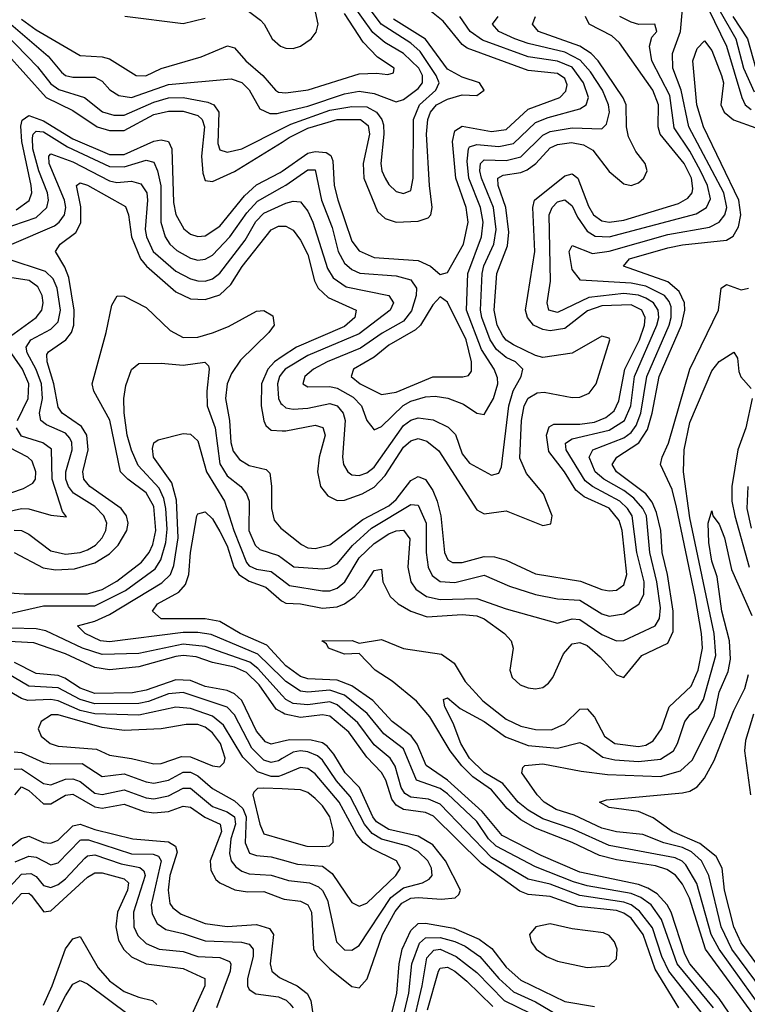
# Model space of a CAD drawing. Header units: inches. Extents: x 501365 to 657855, y 482276 to 547543.
# Tile 452 of 656: x 569285 to 571266, y 521059 to 523742. Entities that reach past the tile are written whole.
import ezdxf

# ---------------------------------------------------------------- set-up
doc = ezdxf.new("R2010")
doc.units = ezdxf.units.IN
doc.header["$MEASUREMENT"] = 0
doc.layers.add('A5562', color=7, linetype='Continuous')
doc.layers.add('A5572', color=7, linetype='Continuous')

msp = doc.modelspace()

# ---------------------------------------------------------------- linework, layer by layer
at = {"layer": 'A5562', "color": 5}
for points, elevation in [([(569130, 523908.4), (569261.2, 523730), (569362.5, 523642.5), (569399.1, 523599.1), (569410, 523590.1), (569430, 523585.3), (569490, 523585.1), (569510, 523574.2), (569530.8, 523550.8), (569555.1, 523535.1), (569590, 523530.1), (569690, 523565.2), (569860.9, 523580.9), (569890, 523570.5), (569910, 523550.7), (569938.7, 523498.7), (569966.5, 523486.5), (569986.6, 523486.6), (570000, 523489.7)], 2360), ([(569150, 523826.2), (569244.7, 523704.7), (569333.3, 523613.3), (569370, 523567.2), (569391.5, 523551.5), (569461.9, 523530), (569510.5, 523490.5), (569541.6, 523481.6), (569570, 523481.3), (569650, 523517.4), (569690, 523528.6), (569730, 523530), (569797.2, 523517.2), (569813.9, 523510), (569827.2, 523490), (569824.9, 523404.9), (569830, 523387.4), (569850, 523380.4), (569890, 523389.5), (570000, 523445)], 2340), ([(569890, 523778.7), (569940.7, 523740.7), (569951.1, 523730), (569972.9, 523690), (569995.5, 523670), (570000, 523668.2)], 2420), ([(569290, 523743.5), (569330, 523714.5), (569450, 523644), (569510, 523640.7), (569530, 523635.1), (569602.2, 523590), (569628.4, 523588.4), (569670.8, 523609.2), (569779.7, 523640.3), (569850.6, 523670.6), (569870, 523665.5), (569900.8, 523630), (569947.5, 523590), (569981.8, 523550), (569990, 523544.4), (570000, 523543.3)], 2380), ([(569571.3, 523751.3), (569730, 523731.6), (569790, 523745.6)], 2420), ([(569190, 523715.1), (569357.6, 523530), (569430, 523494.6), (569495.8, 523450), (569530, 523440.1), (569570, 523440), (569650, 523483.6), (569690, 523492.6), (569730, 523492.8), (569770, 523480.5), (569781.6, 523470), (569788.4, 523450), (569779.8, 523370), (569783.9, 523323.9), (569790, 523303.8), (569810, 523300.9), (569870, 523327.9), (570000, 523408.5)], 2320), ([(569275.8, 523224.2), (569311, 523249), (569317.8, 523270), (569316.5, 523290), (569291.4, 523410), (569288.5, 523451.5), (569291.7, 523468.3), (569310, 523481.1), (569350, 523466), (569430, 523417.5), (569530, 523374.9), (569570, 523374.5), (569650, 523410.4), (569670, 523414.4), (569690.2, 523410.2), (569699.3, 523390), (569703.8, 523243.8), (569710, 523210.9), (569732.1, 523172.1), (569750, 523157.8), (569770, 523151.5), (569790, 523153.2), (569830, 523179.3), (569897.7, 523262.3), (569930, 523291.6), (569994.8, 523325.2), (570000, 523328.8)], 2280), ([(569235, 523170), (569330, 523203), (569359.1, 523230), (569363.4, 523250), (569361, 523270), (569337.5, 523330), (569321, 523390), (569319.7, 523420.3), (569321.6, 523430), (569330, 523438.4), (569350, 523436.3), (569415.4, 523395.4), (569530, 523341.6), (569570, 523341.3), (569630, 523358.8), (569650, 523353.4), (569660.8, 523330), (569669.5, 523289.5), (569669.4, 523190), (569681.5, 523150), (569694.4, 523130), (569713.1, 523113.1), (569750, 523091.9), (569770, 523086.9), (569790, 523088.9), (569810, 523100.4), (569857.5, 523150), (569904.1, 523215.9), (569932.6, 523247.4), (570000, 523285.1)], 2260), ([(569263.4, 523130), (569379.6, 523180.4), (569393.1, 523190), (569407, 523210), (569410.4, 523230), (569407, 523250), (569365.4, 523350), (569364.8, 523370), (569370, 523376.6), (569430, 523354.8), (569530, 523302.9), (569550, 523298.6), (569590, 523301.4), (569614.7, 523294.7), (569631.1, 523270), (569633.4, 523250), (569627, 523170), (569630.1, 523149.9), (569648.5, 523110), (569710, 523056.6), (569750, 523035.5), (569770, 523030.1), (569790, 523029.8), (569810, 523036.1), (569830, 523051.5), (569898.8, 523141.2), (569928.4, 523191.6), (569950, 523215), (570000, 523237.5)], 2240), ([(569270, 522290.1), (569348.9, 522248.9), (569382.6, 522242.6), (569434.3, 522245.7), (569490, 522261.8), (569530, 522287), (569553.7, 522310), (569577.1, 522350), (569580.4, 522370), (569576.3, 522390), (569561.6, 522410), (569476.4, 522470), (569459.9, 522490), (569457.3, 522510), (569471.2, 522570), (569467.7, 522610), (569453.7, 522633.7), (569401, 522670), (569390, 522686.6), (569378, 522750), (569360.1, 522810), (569359.3, 522830), (569363.3, 522836.7), (569410.5, 522870), (569425.8, 522890), (569432.8, 522910), (569433.4, 522950), (569419, 523039), (569407.7, 523067.7), (569382.3, 523110), (569395.2, 523130), (569437.9, 523162.1), (569451.5, 523188.5), (569451.5, 523231.5), (569439.6, 523290), (569450, 523297.5), (569470, 523291), (569573, 523233), (569581.6, 523210), (569589.6, 523150), (569614, 523090), (569630.3, 523070), (569710, 523000.5), (569750, 522981.6), (569790, 522979.9), (569830, 522992.2), (569860, 523020), (569891, 523069), (569970, 523169.6), (569990, 523179.1), (570000, 523179.3)], 2220), ([(569270, 522351), (569290, 522350.1), (569310, 522340.1), (569370, 522295.2), (569410, 522286), (569450, 522290.5), (569470, 522297.6), (569491.3, 522310), (569510.1, 522329.9), (569520.1, 522350), (569522.3, 522370), (569514.6, 522390), (569490, 522415.8), (569431.8, 522451.8), (569418, 522470), (569410.6, 522490), (569410.6, 522510), (569428.1, 522570), (569427.1, 522590), (569421.4, 522601.4), (569410, 522615.3), (569357.8, 522637.8), (569343.1, 522650), (569339.4, 522670), (569347.2, 522710), (569344.3, 522750), (569330, 522788.4), (569305.4, 522834.6), (569302.7, 522850), (569315.8, 522870), (569370, 522898.2), (569390, 522918.8), (569396.1, 522950), (569386.8, 523010), (569375.9, 523035.9), (569355.6, 523055.6), (569250.7, 523090)], 2240), ([(569260, 522880), (569329.9, 522930), (569345.8, 522950), (569349.3, 522970), (569346.6, 522990), (569334.4, 523014.4), (569311.4, 523031.4), (569210, 523046.9)], 2260), ([(569147.5, 522187.5), (569297.7, 522177.7), (569470, 522177.5), (569510, 522189.5), (569550, 522211.7), (569616.5, 522263.5), (569637.9, 522290), (569647.9, 522312.1), (569656, 522350), (569650, 522415.2), (569630, 522453.2), (569579.7, 522490), (569560.1, 522510), (569531, 522651), (569487.1, 522730), (569482.6, 522750), (569521, 522890), (569536.2, 522963.8), (569550.7, 522989.3), (569570, 522988.7), (569630, 522957.6), (569694.6, 522894.6), (569730, 522875.9), (569770, 522876.9), (569810, 522888.5), (569853.9, 522906.1), (569930, 522947.5), (569950, 522949.4), (569974.6, 522934.6), (569977.8, 522910), (569964, 522890), (569886.1, 522813.9), (569861.8, 522778.2), (569850.5, 522750), (569845.7, 522710), (569856.3, 522650), (569860.3, 522590), (569866.3, 522566.3), (569883.6, 522543.6), (569910, 522527.3), (569956.3, 522516.3), (569966.7, 522506.7), (569971.1, 522471.1), (569970.5, 522410), (569978.5, 522378.5), (569996.6, 522356.6), (570000, 522353.9)], 2180), ([(569278.8, 522650), (569308.7, 522710), (569310.5, 522749.5), (569292.4, 522790), (569250.7, 522850)], 2260), ([(570000, 522823.9), (569979.1, 522810), (569960.5, 522790), (569943.4, 522750), (569942.9, 522690), (569950, 522649.2), (569955.8, 522635.8), (569970, 522623.7), (570000, 522621.9)], 2220), ([(569197.6, 522110), (569350, 522144.9), (569490, 522145.2), (569573.5, 522186.5), (569654.5, 522245.5), (569669.8, 522270.2), (569682.9, 522317.1), (569686.7, 522353.4), (569682.9, 522410), (569677.3, 522437.3), (569665.1, 522465.1), (569607.4, 522527.4), (569589.2, 522569.2), (569577.5, 522610), (569569.7, 522670.3), (569568.9, 522710), (569574.6, 522745.4), (569590, 522788.9), (569610, 522804.7), (569670, 522806), (569730, 522800.7), (569789.1, 522809.1), (569798.9, 522798.9), (569800.9, 522790), (569794.5, 522730), (569795.8, 522690), (569817.6, 522630), (569830, 522531.8), (569850, 522499.1), (569887.3, 522470), (569903.1, 522450), (569909.7, 522429.7), (569908.7, 522350), (569926.3, 522310), (569938.7, 522298.7), (569990, 522282.4), (570000, 522274.9)], 2160), ([(570000, 522779.7), (569992.8, 522770), (569987.1, 522750), (569989.5, 522710), (569996.3, 522696.3), (570000, 522693.1)], 2240), ([(569250, 522400.7), (569290, 522410.1), (569310, 522408.8), (569370, 522391.5), (569412.2, 522387.8), (569401.6, 522401.6), (569373.3, 522490), (569371.9, 522571.9), (569348.6, 522588.6), (569290, 522607.3), (569276.3, 522630)], 2260), ([(570000, 521948.7), (569933.3, 522013.3), (569806.6, 522066.6), (569770, 522072.7), (569730, 522071.9), (569530, 522046.5), (569505.5, 522050), (569463.2, 522070), (569442.3, 522090), (569490, 522103.6), (569530, 522121), (569672.5, 522207.5), (569695.6, 522230), (569705.2, 522254.8), (569716.5, 522330), (569712.5, 522432.5), (569699.7, 522479.7), (569649.3, 522550), (569646.6, 522573.4), (569650.6, 522589.4), (569662.5, 522597.5), (569730, 522614.3), (569750, 522612.6), (569770, 522594), (569793.6, 522510), (569843, 522430), (569868, 522350), (569902.8, 522262.8), (569910, 522253.5), (569930, 522244.6), (569970, 522238.9), (570000, 522215.7)], 2140), ([(569130, 522408.3), (569295.4, 522464.6), (569320.9, 522479.1), (569327.8, 522490), (569329.2, 522510), (569318.9, 522538.9), (569307.5, 522550), (569256.2, 522576.2)], 2280), ([(570000, 521992.2), (569957.8, 522037.8), (569885.8, 522070), (569830, 522102.7), (569790, 522109.2), (569670, 522109.4), (569646.4, 522130), (569660.7, 522150), (569718.2, 522181.8), (569736.9, 522203.1), (569745.5, 522230), (569750.6, 522290), (569767.8, 522390), (569770, 522395.6), (569790, 522401.1), (569810, 522381.6), (569830, 522347.8), (569850, 522308.3), (569868.4, 522250), (569882, 522230), (569910, 522212.4), (569955.5, 522195.5), (569998.5, 522158.5), (570000, 522157.7)], 2120), ([(570000, 521900.7), (569934, 521974), (569911.5, 521991.5), (569790, 522034), (569730, 522040.7), (569610, 522015.2), (569510, 522012.3), (569455.8, 522030), (569356.6, 522076.6), (569330, 522082.7), (569263.8, 522083.8)], 2160), ([(570000, 521854), (569983.7, 521863.7), (569937.6, 521930), (569903.1, 521963.1), (569870, 521977.4), (569810.2, 521990.2), (569765.7, 522005.7), (569730, 522009.7), (569710, 522006.9), (569610, 521979), (569530, 521970.6), (569490, 521977), (569410, 522013.9), (569324.1, 522044.1), (569170, 522052.4)], 2180), ([(570000, 521775.2), (569970, 521768.4), (569954.4, 521774.4), (569930, 521803.8), (569890, 521886.9), (569870, 521905.4), (569850, 521914), (569790, 521925.5), (569750, 521941.3), (569710, 521943), (569630, 521915.5), (569592, 521908), (569490, 521905.7), (569450, 521920.5), (569408.2, 521948.2), (569390, 521954.9), (569330, 521961), (569270.7, 521990.7)], 2220), ([(570000, 521728.9), (569990, 521723.1), (569970, 521718.4), (569950, 521724.6), (569917.5, 521757.5), (569870, 521848.4), (569850, 521869.1), (569730, 521909), (569690, 521905), (569636, 521884), (569610, 521879.1), (569490, 521878.1), (569450, 521889.4), (569390, 521921.9), (569310, 521925.8), (569250, 521961.1)], 2240), ([(570000, 521683.8), (569990, 521679.7), (569970, 521679.7), (569933, 521693), (569892.7, 521732.7), (569840, 521820), (569810, 521844.3), (569750, 521865.2), (569710.7, 521869.3), (569610, 521846.8), (569490, 521850.8), (569450, 521859.5), (569390, 521886.5), (569370, 521890.1), (569307, 521887), (569290, 521892.3), (569228.2, 521928.2)], 2260), ([(569270, 521747), (569290, 521745.4), (569350, 521717.8), (569370, 521714.1), (569455.1, 521715.1), (569510, 521680.1), (569570, 521686.9), (569630, 521665.2), (569650, 521662.2), (569690, 521669.8), (569730, 521691.6), (569750, 521691.8), (569770, 521681.9), (569810, 521646.9), (569870, 521613.8), (569892.9, 521592.9), (569901.5, 521570), (569898.9, 521498.9), (569911.3, 521471.3), (569930, 521464.6), (569970, 521461.5), (570000, 521453.1)], 2260), ([(569270, 521700.2), (569290, 521701.2), (569350, 521661), (569370, 521657.1), (569410, 521672.4), (569430, 521673.8), (569450, 521666), (569490, 521635), (569510, 521630.5), (569570, 521643.5), (569630, 521621.6), (569650, 521619.6), (569690, 521626.9), (569730, 521648.4), (569750, 521647.8), (569810, 521598.3), (569850, 521583.4), (569870, 521570), (569872.4, 521550), (569860.4, 521510), (569856.2, 521470), (569861.3, 521450), (569873.6, 521433.6), (569890, 521421.7), (569910, 521414.9), (569970, 521410.8), (570000, 521402)], 2240), ([(569271.7, 521630), (569290, 521651.7), (569310, 521641.9), (569350, 521605.1), (569370, 521605.1), (569410, 521628.7), (569430, 521631.5), (569490, 521597.8), (569510, 521593.7), (569570, 521604.9), (569624.4, 521584.4), (569650, 521580.8), (569690, 521584.9), (569730, 521599.3), (569750, 521596.2), (569789.6, 521569.6), (569831.3, 521550), (569834.9, 521530), (569804, 521450), (569805.2, 521425.2), (569819.5, 521399.5), (569830.1, 521390), (569871.4, 521371.4), (569905.8, 521365.8), (569950, 521366.5), (570000, 521347.6)], 2220), ([(570000, 521646), (569950, 521648.3), (569932.9, 521647.1), (569922.6, 521637.4), (569920.4, 521630), (569938.7, 521550), (569950, 521523.4), (570000, 521509.2)], 2280), ([(569232.5, 521467.5), (569290, 521511.3), (569310, 521517), (569350, 521500.3), (569370, 521498.1), (569390, 521506.2), (569430, 521545.9), (569449.8, 521550.2), (569490, 521535.7), (569593.4, 521510), (569690, 521501.7), (569709.7, 521490), (569713.6, 521473.6), (569693.7, 521410), (569689.8, 521370), (569694.2, 521334.2), (569701.8, 521321.8), (569724.9, 521304.9), (569790, 521279.3), (569850, 521271.2), (569930, 521276.7), (569965.6, 521265.6), (569976.6, 521250), (569967, 521170), (569971.4, 521150), (569992.3, 521132.3), (570000, 521128.7)], 2180), ([(569272.8, 521447.2), (569310, 521462.9), (569330, 521459.9), (569370, 521439.5), (569390, 521444.8), (569450, 521506.4), (569453, 521507), (569472.7, 521507.3), (569590, 521469.7), (569648.7, 521468.7), (569663.4, 521463.4), (569670.2, 521450), (569643.5, 521330), (569645.5, 521305.5), (569659.2, 521279.2), (569683.3, 521263.3), (569730, 521252.7), (569790, 521231.9), (569889.1, 521229.1), (569910, 521223), (569920.6, 521210), (569920.8, 521190), (569905.3, 521130), (569905.3, 521110), (569910, 521099.7), (569928, 521088), (569990, 521079.6), (570000, 521075.3)], 2160), ([(569191.8, 521308.2), (569290, 521413.7), (569315.4, 521415.4), (569330, 521407.5), (569350, 521383.2), (569370, 521377.9), (569390, 521385.5), (569410, 521401), (569462.1, 521457.9), (569470, 521463.6), (569490, 521466.3), (569561.8, 521441.8), (569611.9, 521431.9), (569622.8, 521422.8), (569627.1, 521410), (569595.4, 521310), (569596.3, 521270), (569606.7, 521246.7), (569630, 521225), (569665.4, 521210), (569730, 521203.4), (569770, 521189.8), (569830, 521187.2), (569856.4, 521176.4), (569860.4, 521170), (569858.7, 521150), (569820.7, 521050)], 2140), ([(569217.9, 521282.1), (569290, 521361.3), (569310, 521361.9), (569316.6, 521356.6), (569351, 521311), (569370, 521313.8), (569470, 521406.1), (569490, 521417.7), (569510, 521417.2), (569570, 521401.3), (569581.7, 521390), (569578.3, 521370), (569551.8, 521310), (569546.9, 521270), (569554, 521234), (569568.9, 521208.9), (569590, 521188.9), (569629.5, 521169.5), (569730, 521156.7), (569789.1, 521130), (569789.4, 521110), (569743.7, 521010)], 2120), ([(569350, 521057.1), (569374, 521110), (569410, 521210.1), (569430, 521238.2), (569450, 521244.4), (569498.5, 521158.5), (569530, 521123.2), (569570, 521094.6), (569610, 521078.6), (569647.2, 521070), (569658.5, 521058.5)], 2080), ([(569330, 520925.3), (569410, 521082.3), (569430, 521114.5), (569450, 521124.4), (569470, 521115.1), (569584.3, 521030)], 2060)]:
    msp.add_lwpolyline(points, dxfattribs=dict(at, elevation=elevation))
at = {"layer": 'A5562', "color": 5, "elevation": 2280}
msp.add_lwpolyline([(569371.8, 521848.2), (569343.8, 521830), (569335.4, 521810), (569343.3, 521790), (569368.4, 521770), (569390, 521762.5), (569494.3, 521754.3), (569530, 521737.9), (569590, 521729.3), (569650, 521714.4), (569670, 521715.5), (569725.5, 521734.5), (569750, 521733.9), (569810, 521708.8), (569830, 521706.5), (569841.9, 521718.1), (569844.7, 521730), (569832, 521770), (569810, 521799.2), (569790, 521814.4), (569770, 521821.2), (569738.1, 521821.9), (569670, 521809.5), (569570, 521805.1), (569510, 521813.1), (569390, 521848.2)], close=True, dxfattribs=at)
at = {"layer": 'A5572', "color": 5}
for points, elevation in [([(570000, 523668.2), (570010, 523664), (570030, 523663.7), (570050.2, 523669.8), (570078.9, 523690), (570092.4, 523707.6), (570097.6, 523730), (570081.1, 523810)], 2420), ([(570000, 523489.7), (570070, 523505.8), (570170, 523539.6), (570210, 523546.9), (570250, 523540.4), (570310, 523518.4), (570330, 523524.6), (570370, 523554.1), (570382, 523570), (570382, 523590), (570371.9, 523610), (570330.5, 523650), (570279.2, 523679.2), (570246.5, 523706.5), (570187.3, 523790)], 2360), ([(570000, 523445), (570023.3, 523456.7), (570130, 523495.3), (570190, 523505.6), (570230, 523503.9), (570256.6, 523490), (570271.3, 523470), (570275.5, 523455.5), (570277, 523430), (570268.2, 523350), (570270.9, 523330), (570280.3, 523310), (570290, 523293), (570310, 523273.5), (570330, 523267.9), (570350, 523276.5), (570356.8, 523310), (570357.5, 523470), (570374.2, 523510), (570418.4, 523550), (570427.8, 523570), (570419.5, 523590), (570375.3, 523655.3), (570350, 523678.2), (570269.8, 523729.8), (570224, 523790)], 2340), ([(570000, 522215.7), (570020.1, 522200.1), (570110, 522185.4), (570130, 522185.8), (570150, 522193.1), (570170.5, 522210), (570210, 522275.9), (570250, 522315.1), (570290, 522340.7), (570310, 522349.4), (570330, 522351.1), (570347.6, 522327.6), (570342.2, 522250), (570350.3, 522210.3), (570363.6, 522190), (570393.2, 522170), (570430, 522162), (570530, 522165), (570610, 522137), (570750, 522098.1), (570790, 522109.1), (570810, 522107.6), (570870, 522066.8), (570910, 522049.3), (570930, 522050.1), (571015.4, 522090), (571027.7, 522110), (571030, 522139.5), (571020, 522210), (571001.3, 522290), (570991.6, 522390), (570982.2, 522410), (570957.8, 522437.8), (570930, 522459), (570875.6, 522490), (570851.8, 522510), (570835.4, 522550), (570846, 522570), (570930, 522602.6), (570950, 522617.3), (570964, 522636), (570976.7, 522670), (570992.7, 522770), (571053.3, 522910), (571059.5, 522930), (571059.2, 522959.2), (571054.1, 522974.1), (571041.3, 522990), (570990, 523015.9), (570950, 523024.1), (570811.9, 523031.9), (570790, 523060.9), (570781.5, 523110), (570790, 523126.2), (570845.2, 523105.2), (570890, 523111.5), (571050, 523156.8), (571163.1, 523176.9), (571190.1, 523189.9), (571205.1, 523210), (571210.5, 523230), (571202.2, 523270), (571107.2, 523450), (571086.1, 523550), (571063.3, 523610), (571062.8, 523650), (571084.4, 523710), (571090.4, 523770.4)], 2140), ([(570000, 523328.8), (570070, 523377.8), (570090, 523383.1), (570119.5, 523379.5), (570132, 523372), (570137.5, 523357.5), (570141.2, 523290), (570151.2, 523251.2), (570190, 523138.7), (570210, 523112.3), (570250, 523094.2), (570370, 523085.8), (570404, 523070), (570430, 523047.6), (570450, 523052.7), (570493.3, 523130), (570506.7, 523190), (570501.1, 523230), (570472.7, 523310), (570463.7, 523410), (570470, 523439.2), (570490, 523451.8), (570570, 523436.9), (570610, 523442.7), (570670, 523498), (570755.6, 523530), (570772.6, 523547.4), (570775.7, 523564.3), (570770, 523581.1), (570750, 523594.8), (570670, 523603.4), (570504, 523664), (570490, 523674.2), (570438, 523738), (570397.6, 523770)], 2280), ([(571161.2, 523770), (571209.9, 523670), (571251.7, 523530), (571261, 523510), (571276.7, 523496.7)], 2140), ([(571188.9, 523770), (571235, 523690), (571255.7, 523610), (571285.3, 523545.3)], 2160), ([(571227.5, 523750), (571267, 523690), (571290, 523609), (571310, 523574.1), (571330, 523551), (571370, 523519.4), (571390, 523511.9), (571410, 523519.1), (571450, 523553.3), (571510, 523565.2), (571537.3, 523582.7), (571553.3, 523606.7), (571586.9, 523690), (571610, 523726.1), (571650, 523772.5)], 2180), ([(570000, 523543.3), (570010, 523542.3), (570070.5, 523550.5), (570210, 523594.7), (570256.5, 523596.5), (570287.4, 523592.6), (570303.2, 523596.8), (570305.1, 523610), (570259.6, 523639.6), (570220.3, 523680.3), (570170, 523759)], 2380), ([(570000, 522274.9), (570031.4, 522251.4), (570110, 522246), (570130, 522248.4), (570150, 522259.7), (570191.1, 522308.9), (570243.4, 522356.6), (570350, 522420.7), (570370, 522418.8), (570391.8, 522370), (570392, 522290), (570397.9, 522250), (570408, 522228), (570430, 522211.6), (570470, 522208.7), (570550, 522228.7), (570618.6, 522198.6), (570690, 522175.7), (570750, 522164.3), (570810, 522160.7), (570870, 522123.5), (570890, 522116.4), (570930, 522123.3), (570970.8, 522149.2), (570984.3, 522175.7), (570985.6, 522210), (570966, 522290), (570952.6, 522390), (570940.4, 522410), (570919.4, 522430), (570845, 522470), (570825.4, 522485.4), (570772.9, 522570), (570771.7, 522588.3), (570790, 522599.5), (570890, 522623.1), (570931.9, 522650), (570949.4, 522690), (570959.5, 522770), (571020.2, 522910), (571025.2, 522930), (571023.6, 522950), (571010.9, 522970), (570990, 522983.5), (570970, 522990.9), (570930, 522995.4), (570835.1, 522984.9), (570750, 522944.4), (570725.6, 522950), (570721.1, 522970), (570730.2, 523029.8), (570726.7, 523210), (570734.7, 523230), (570750, 523245.8), (570770, 523251.4), (570790, 523235.1), (570804, 523204), (570830, 523165.3), (570852.4, 523152.4), (570890, 523149.8), (571127.6, 523212.4), (571155.7, 523230), (571166, 523254), (571158.4, 523290), (571139.4, 523330), (571110, 523384), (571067.4, 523447.4), (571055.1, 523535.1), (571006.6, 523630), (571000.1, 523670), (571006.1, 523693.9), (571019.8, 523710), (571014.5, 523730), (570971.2, 523728.8), (570950, 523734.9), (570919.5, 523750)], 2160), ([(570000, 522693.1), (570010, 522684.2), (570030, 522680.5), (570070, 522683), (570130, 522695.7), (570150, 522689.7), (570165.7, 522670), (570171.7, 522650), (570164.2, 522550), (570166.9, 522530), (570178.8, 522510), (570190, 522501.5), (570210, 522500.1), (570230, 522507.4), (570250, 522523), (570330, 522636.1), (570350, 522650.7), (570370, 522656.9), (570411.2, 522651.2), (570452.1, 522632.1), (570471.7, 522611.7), (570490, 522559), (570510, 522533.2), (570570, 522501.1), (570590, 522506.2), (570596.7, 522523.3), (570617.3, 522690), (570629.1, 522730.9), (570651, 522770), (570655, 522790), (570634.9, 522810), (570610, 522821.7), (570583.5, 522843.5), (570566.5, 522870), (570543.9, 522930), (570540.1, 522950), (570544.9, 523050), (570549.1, 523070.9), (570575.9, 523130), (570582.4, 523170), (570575.4, 523230), (570542.8, 523310), (570538.2, 523330), (570539.9, 523350), (570550, 523359.6), (570610, 523357.8), (570650, 523368.2), (570710, 523427.5), (570730, 523437.1), (570790, 523447.4), (570870, 523444.1), (570883.3, 523456.7), (570891.2, 523490), (570888.9, 523510), (570871.8, 523550), (570839.6, 523599.6), (570811.5, 523631.5), (570770, 523653.7), (570670, 523676.9), (570633.8, 523690), (570589.9, 523710), (570572.5, 523730), (570588.5, 523750)], 2240), ([(570000, 522353.9), (570052.1, 522312.1), (570070, 522303.2), (570090, 522301.2), (570130, 522310.7), (570219.9, 522380.1), (570290, 522417), (570310, 522434.7), (570350, 522486.8), (570370, 522497.5), (570390, 522489.3), (570410, 522458.7), (570422.1, 522430), (570432, 522390), (570442.2, 522290), (570450.6, 522270.6), (570463.3, 522263.3), (570490, 522263), (570550, 522279.1), (570578.5, 522278.5), (570609.6, 522269.6), (570690, 522231.7), (570812, 522212), (570870.4, 522189.6), (570890, 522185.5), (570910, 522187.7), (570930, 522202.2), (570938.8, 522230), (570925.6, 522350), (570917.5, 522377.5), (570890, 522411), (570821.9, 522441.9), (570799.6, 522459.6), (570769.1, 522510), (570725.6, 522565.6), (570719.6, 522610), (570727, 522633), (570739.9, 522640.1), (570810, 522639.6), (570850, 522645.7), (570881.6, 522658.4), (570903.9, 522676.1), (570916.6, 522703.4), (570933, 522790), (570972.8, 522870), (570986.5, 522910), (570988.7, 522930), (570978.9, 522950), (570950, 522964.8), (570870, 522961.8), (570831.2, 522948.8), (570770, 522900.5), (570730, 522894.1), (570710, 522897.8), (570684.6, 522910), (570667.5, 522930), (570662.8, 522950), (570687.8, 523110), (570682.2, 523230), (570686.7, 523250), (570770, 523316.5), (570790, 523321.4), (570804.9, 523310), (570833.6, 523233.6), (570847.2, 523210), (570870, 523193.8), (570890, 523190.5), (570930, 523195.9), (571079.4, 523240.6), (571104.9, 523255.1), (571116, 523270), (571118.1, 523281.9), (571114.4, 523310), (571094.8, 523350), (571028.8, 523430), (571023.5, 523450), (571024.3, 523510), (571009.5, 523550), (570918.4, 523678.4), (570897.6, 523697.6), (570835.5, 523730), (570825.6, 523750)], 2180), ([(570000, 522621.9), (570010, 522621.3), (570090, 522637.1), (570110.8, 522630.8), (570117.1, 522610), (570100.9, 522550), (570096, 522510), (570103.9, 522470), (570124.6, 522444.6), (570150, 522431.6), (570170, 522432.8), (570217.6, 522450), (570250, 522468.1), (570280, 522500), (570330, 522577.2), (570350, 522594.5), (570370, 522600.5), (570393.5, 522593.5), (570426.9, 522566.9), (570530, 522406.5), (570550, 522395.9), (570610, 522403.5), (570710, 522363.4), (570731.4, 522368.6), (570734.8, 522390), (570711.4, 522450), (570665.3, 522505.3), (570647.4, 522547.4), (570651.2, 522650), (570658.7, 522690), (570670, 522710.4), (570694.6, 522725.4), (570713.2, 522726.8), (570790, 522712.7), (570810, 522713.5), (570836, 522724), (570855.2, 522750), (570892.3, 522870), (570890, 522874.5), (570870, 522879.9), (570790, 522833.5), (570710, 522821.6), (570690, 522826.9), (570630, 522856.4), (570610, 522868.5), (570600.6, 522880.6), (570585.2, 522910), (570577.4, 522950), (570584.2, 523050), (570613.9, 523126.1), (570616.7, 523163.2), (570609.3, 523230), (570588.4, 523290), (570587.3, 523310), (570601.8, 523318.2), (570650, 523325.8), (570667.1, 523332.9), (570690.4, 523349.6), (570730, 523392.8), (570750, 523402), (570787.4, 523407.4), (570820.7, 523400.7), (570845.9, 523385.9), (570890, 523328), (570930, 523294.7), (570950, 523289.8), (570970, 523296.9), (570985.1, 523310), (570993.9, 523330), (570988.2, 523350), (570963, 523383), (570943, 523423), (570937.9, 523450), (570936.4, 523510), (570928.5, 523528.5), (570860.3, 523630), (570841.5, 523650), (570810, 523669.8), (570697.9, 523710), (570681.7, 523730), (570689.9, 523750)], 2220), ([(570000, 523285.1), (570010, 523290.7), (570070, 523332.5), (570090, 523332.9), (570107.2, 523250), (570135.6, 523175.6), (570152.2, 523110), (570170, 523078.2), (570190, 523061.4), (570211.5, 523051.5), (570310, 523044.1), (570350, 523032.7), (570365.3, 523010), (570364.8, 522990), (570351.7, 522948.3), (570330, 522920.7), (570272.2, 522887.8), (570213.1, 522846.9), (570122, 522810), (570085.6, 522790), (570061.2, 522770), (570056.3, 522750), (570070, 522741.7), (570130, 522742.2), (570150, 522737.7), (570193, 522713), (570215.8, 522690), (570230.1, 522650.1), (570250, 522624), (570270, 522633.3), (570329.2, 522690.8), (570350, 522702.3), (570390, 522714.7), (570416.3, 522716.3), (570451, 522711), (570494.1, 522694.1), (570530, 522670.1), (570550, 522666), (570575.8, 522710), (570587, 522750), (570586.1, 522766.1), (570577.4, 522790), (570543, 522843), (570501.8, 522950), (570505.9, 523050), (570543, 523150), (570546.9, 523190), (570540.3, 523230), (570508.4, 523310), (570503.6, 523356.4), (570506.9, 523390), (570510, 523395.2), (570530, 523401.9), (570590, 523396), (570630, 523404.9), (570690, 523461.6), (570724.3, 523475.7), (570810, 523498.5), (570827.5, 523510), (570833.8, 523530), (570820.5, 523570), (570790, 523612), (570750, 523629), (570670, 523640.7), (570545.8, 523685.8), (570511.6, 523710), (570483.5, 523750)], 2260), ([(570000, 523408.5), (570019.4, 523420.6), (570070, 523446), (570150, 523470), (570213.6, 523470), (570233.8, 523453.8), (570238.1, 523430), (570220.9, 523350), (570222.3, 523310), (570259.4, 523219.4), (570280.1, 523200.1), (570310, 523189.8), (570370, 523192.9), (570397.6, 523202.4), (570404.5, 523210), (570408.7, 523230), (570400.8, 523290), (570392.6, 523430), (570396.4, 523470), (570403.8, 523490), (570420.2, 523510), (570450, 523524.9), (570490, 523537.4), (570530, 523535.1), (570549.9, 523550), (570537.4, 523570), (570490, 523585), (570450, 523607.1), (570390, 523688.3), (570303.5, 523743.5)], 2320), ([(570000, 522157.7), (570010, 522152.3), (570050, 522150.5), (570110, 522138.7), (570150, 522141.9), (570170, 522150.1), (570198.2, 522170), (570222.7, 522197.3), (570250, 522240.9), (570270, 522244.7), (570273.8, 522210), (570293.7, 522170), (570315.8, 522150), (570350, 522130.1), (570395, 522115), (570490, 522121.3), (570530, 522117.8), (570550, 522109.8), (570605.5, 522070), (570623.6, 522050), (570628.5, 522030), (570619.7, 521970), (570626.5, 521950), (570648.4, 521930), (570670, 521921.3), (570690, 521918.5), (570710, 521922.4), (570725.5, 521934.5), (570736.8, 521950), (570765.6, 522014.4), (570790, 522041.6), (570810, 522045.3), (570830, 522036.5), (570865.6, 522005.6), (570910, 521957.4), (570930, 521949.3), (570979.7, 522010), (571050, 522043.4), (571064.8, 522075.2), (571064.8, 522130), (571049.5, 522230), (571034.7, 522290), (571030.7, 522350), (571019.4, 522399.4), (571007.8, 522427.8), (570990.5, 522450.5), (570910.6, 522510), (570898.2, 522530), (570910.8, 522550), (570971.2, 522588.8), (570994.6, 522625.4), (571007.6, 522670), (571026.7, 522770), (571086.9, 522910), (571096.6, 522950), (571095.6, 522970), (571081, 523001), (571050, 523027.8), (570929, 523070), (570945.7, 523090), (571050, 523119.9), (571090, 523128.4), (571210, 523141.3), (571228.1, 523151.9), (571242.5, 523177.5), (571249.1, 523210), (571243.8, 523250), (571147.1, 523450), (571128.9, 523510), (571117.8, 523630), (571130, 523663.1), (571150, 523684.5), (571170, 523657.8), (571196.5, 523590), (571201.5, 523570), (571194.4, 523510), (571203.9, 523490), (571229.1, 523469.1), (571290, 523447.1)], 2120), ([(570000, 523237.5), (570010, 523241.9), (570030, 523247.1), (570050, 523245.1), (570070, 523220.4), (570083.3, 523190), (570123.7, 523063.7), (570138.4, 523038.4), (570174.2, 523014.2), (570290.3, 522990.3), (570303, 522970), (570293.7, 522950), (570210, 522885.7), (570070, 522826.8), (570007.7, 522790), (570000, 522779.7)], 2240), ([(570000, 523179.3), (570010, 523179.4), (570030, 523168.4), (570050, 523141.2), (570070, 523101.8), (570088.1, 523030), (570097.5, 523010), (570125, 522985), (570201.4, 522950), (570198.2, 522930), (570170, 522906.2), (570039.3, 522850), (570000, 522823.9)], 2220), ([(571284.1, 521030), (571153, 521210), (571108.7, 521348.7), (571090, 521386.9), (571070.9, 521410.9), (571046.9, 521426.9), (571016.7, 521436.7), (570910, 521452.8), (570864.4, 521464.5), (570790, 521500.6), (570690, 521539.6), (570650, 521561.7), (570612.4, 521592.4), (570570, 521643.9), (570519.2, 521679.2), (570488.9, 521708.9), (570457.1, 521750), (570402.3, 521842.3), (570365.4, 521885.5), (570299.5, 521939.5), (570253.1, 521970), (570210, 522015.4), (570170, 522012.9), (570125.8, 522030), (570121, 522041), (570107.8, 522050), (570190.7, 522050.7), (570210, 522043.6), (570270, 522053.6), (570330, 522028.9), (570433.6, 522013.6), (570468.6, 521988.6), (570498.5, 521938.5), (570545.9, 521885.9), (570610, 521836), (570650, 521817.5), (570690, 521807.7), (570733.2, 521806.8), (570770, 521823.5), (570810, 521863.3), (570830, 521864.2), (570850, 521841.2), (570877.5, 521790), (570905.9, 521770), (570970, 521761.6), (570990, 521765.1), (571010, 521777.4), (571032.9, 521810), (571053.5, 521870), (571113.5, 521926.5), (571133.1, 521970), (571144.1, 522030), (571141.5, 522070), (571124.2, 522170), (571073.7, 522413.7), (571061.6, 522461.6), (571030.5, 522530), (571034.9, 522550), (571052.1, 522587.9), (571110.2, 522790), (571187.6, 522950), (571195.3, 523010), (571210, 523020.2), (571250, 523006), (571270, 523010.7)], 2080), ([(571310, 521042.1), (571189.4, 521210), (571168.4, 521250), (571128.7, 521388.7), (571099.4, 521439.4), (571089.5, 521449.5), (571070, 521458.5), (570890, 521492), (570790, 521537.1), (570710, 521565.1), (570670, 521588.5), (570642.4, 521610), (570600.8, 521660.8), (570550, 521690.6), (570510.2, 521730), (570486.1, 521770), (570465.4, 521825.4), (570442.5, 521870), (570439.6, 521890), (570450, 521894.5), (570485, 521865), (570550, 521829.5), (570608.4, 521788.4), (570670, 521764.7), (570750, 521756.9), (570810, 521772.3), (570830, 521763.4), (570873, 521733), (570905.6, 521725.6), (570970, 521721.1), (571030, 521727.5), (571065.3, 521750), (571076.3, 521770), (571096.4, 521830), (571111, 521849), (571133.2, 521866.8), (571147.5, 521890), (571180.7, 522010), (571175.8, 522070), (571110, 522384.5), (571092.5, 522510), (571094.4, 522570), (571110, 522644.7), (571170, 522785.4), (571190, 522810.9), (571230, 522836.4), (571239.4, 522819.4), (571243, 522783), (571249.1, 522769.1), (571276.7, 522736.7)], 2060), ([(571279.6, 522710), (571262.5, 522630), (571241, 522570), (571224.3, 522470), (571224.5, 522430), (571232.1, 522390), (571271.5, 522250)], 2060), ([(571267.6, 522470), (571265.5, 522410), (571276.7, 522356.7)], 2080), ([(571328.8, 521068.8), (571224.5, 521210), (571194.9, 521270), (571162, 521410), (571142, 521450), (571114.4, 521474.4), (571090, 521486.6), (571039.2, 521499.2), (570981.9, 521521.9), (570910, 521529.5), (570870, 521539.5), (570794.8, 521574.8), (570746.2, 521590), (570713.7, 521610), (570694.6, 521630), (570652.5, 521690), (570655.2, 521704.8), (570660.5, 521710), (570710, 521714.3), (570814.2, 521694.2), (570885.6, 521685.6), (571030, 521680.4), (571084.8, 521695.2), (571115.9, 521724.1), (571176.2, 521843.8), (571190, 521910), (571214.4, 521965.6), (571220.8, 521999.2), (571217.9, 522050), (571197.3, 522130), (571184.2, 522224.2), (571170, 522266.6), (571162.1, 522317.9), (571160.2, 522370), (571170, 522404), (571172.8, 522390), (571190, 522367), (571204.5, 522330), (571223.8, 522243.8), (571278.4, 522118.4)], 2040), ([(571241.1, 521001.1), (571190, 521075.4), (571109.6, 521170), (571096.2, 521196.2), (571059, 521310), (571048.3, 521330), (571020.6, 521360.6), (570996, 521376), (570970, 521385.5), (570810, 521419.5), (570704.8, 521464.8), (570598.9, 521518.9), (570544.2, 521584.2), (570450, 521670.2), (570392, 521710), (570367.9, 521767.9), (570351.1, 521791.1), (570299.6, 521830), (570246.7, 521886.7), (570190, 521927.3), (570150, 521942.2), (570070, 521946.5), (570050, 521952.6), (570010, 521981.3), (570000, 521992.2)], 2120), ([(571174.4, 521050), (571075.3, 521170), (571032.9, 521290), (571004.6, 521330), (570976.9, 521350), (570950, 521360.8), (570830, 521381.9), (570793.3, 521393.3), (570690, 521433.5), (570582.2, 521490), (570561.4, 521510), (570530, 521557.2), (570450, 521632.5), (570430, 521647.6), (570365.3, 521670), (570330, 521755.2), (570276.3, 521796.3), (570231.4, 521851.4), (570170, 521901.6), (570130, 521915.2), (570070, 521909.8), (570050, 521912.2), (570010, 521939), (570000, 521948.7)], 2140), ([(571330, 521117.6), (571250, 521226.5), (571230, 521270), (571204.3, 521370), (571197.6, 521430), (571181.9, 521461.9), (571137.6, 521497.6), (571061.5, 521530), (571010, 521567.6), (570970, 521584.5), (570890, 521595.1), (570864, 521610), (570883.2, 521616.8), (571090, 521635.8), (571110, 521640.4), (571130, 521652), (571150, 521675), (571176.4, 521723.6), (571230, 521859.8), (571260, 521920), (571270, 521957.6)], 2020), ([(571147.3, 521030), (571052.9, 521150), (571033.9, 521190), (571008.1, 521268.1), (570973.3, 521313.3), (570950.1, 521330.1), (570930, 521337.5), (570810, 521355.8), (570730, 521386.3), (570670, 521400.2), (570570, 521459.6), (570430, 521604.8), (570398.3, 521618.3), (570350, 521624), (570333.8, 521633.8), (570324.3, 521650), (570307.8, 521707.8), (570293.8, 521730), (570250, 521766.5), (570205.9, 521825.9), (570150, 521875.3), (570130, 521883.1), (570070, 521875.1), (570030, 521879.1), (570009.7, 521890), (570000, 521900.7)], 2160), ([(571080.1, 521050), (571015.4, 521155.4), (570982.6, 521250), (570950, 521293.6), (570930, 521307.6), (570910, 521314.5), (570805.7, 521325.7), (570730, 521353.3), (570670, 521358.9), (570647.3, 521367.3), (570542.9, 521442.9), (570412.3, 521572.3), (570390, 521582), (570330, 521590.5), (570310, 521601.7), (570298.5, 521618.5), (570282, 521670), (570270.8, 521690.8), (570230, 521732.6), (570181, 521801), (570130, 521844.8), (570110, 521848.3), (570050, 521840.3), (570006.7, 521850), (570000, 521854)], 2180), ([(571283.2, 521850), (571261.9, 521778.1), (571259.1, 521750), (571275.6, 521630)], 2020), ([(570000, 521347.6), (570005.5, 521345.5), (570050, 521340.1), (570070, 521330.4), (570079.6, 521310), (570085.2, 521210), (570096.5, 521190), (570130, 521156.3), (570190, 521108.1), (570210, 521103.9), (570231.2, 521128.8), (570272.8, 521250), (570307.7, 521312.3), (570325.3, 521334.7), (570350, 521348.1), (570370, 521350.7), (570433.8, 521346.2), (570470.8, 521349.2), (570481.3, 521358.7), (570485.4, 521370), (570444.5, 521450), (570410, 521493.7), (570370, 521517.2), (570290, 521535.3), (570256.8, 521556.8), (570246.5, 521570), (570210.9, 521650), (570171.3, 521690), (570140.9, 521740.9), (570122.6, 521762.6), (570110, 521771.7), (570078.8, 521778.8), (570020.2, 521779.8), (570000, 521775.2)], 2220), ([(570000, 521402), (570017, 521397), (570074.7, 521390), (570099.2, 521379.2), (570110, 521369.6), (570122.9, 521342.9), (570147.6, 521230), (570170, 521208.1), (570190, 521206.5), (570210, 521219.3), (570296, 521350), (570330, 521376.7), (570381.8, 521390), (570399.9, 521400.1), (570408.6, 521410), (570406.4, 521430), (570396.5, 521450), (570370, 521475.9), (570342, 521490), (570270, 521509.1), (570244.6, 521524.6), (570223.9, 521550), (570185.4, 521625.4), (570148, 521668), (570110, 521724.2), (570096.1, 521736.1), (570070, 521747.4), (570050, 521749.6), (570030, 521746.2), (570000, 521728.9)], 2240), ([(570000, 521453.1), (570041.6, 521441.6), (570110, 521435.4), (570135.9, 521415.9), (570190, 521336.4), (570210, 521326.8), (570230, 521334.8), (570309.2, 521410), (570321.9, 521430), (570311.6, 521450), (570243.5, 521483.5), (570220.2, 521500.2), (570202.5, 521522.5), (570154.7, 521610), (570090, 521687.5), (570070, 521701.5), (570050, 521704.4), (570000, 521683.8)], 2260), ([(570000, 521509.2), (570067.2, 521490), (570110, 521489.5), (570128.9, 521491.1), (570139.2, 521500.8), (570139.9, 521530), (570129.3, 521570), (570110, 521600.5), (570090, 521620.5), (570070, 521636.2), (570050, 521643.7), (570000, 521646)], 2280), ([(570263.6, 520896.4), (570312, 521090), (570318.2, 521170), (570327, 521210), (570350, 521260.4), (570370, 521279.1), (570390, 521280.2), (570467, 521267), (570536.5, 521236.5), (570571.1, 521211.1), (570610, 521160.7), (570650, 521125.2), (570770, 521067.2), (570850, 521053.2)], 2180), ([(570321.2, 520990), (570345, 521090), (570352.8, 521170), (570374.3, 521225.7), (570390, 521240.6), (570430, 521241.5), (570470, 521230.9), (570497.8, 521217.8), (570537.8, 521190), (570590, 521129.3), (570630, 521093.6), (570690, 521065.8), (570750, 521030.7)], 2160), ([(570353, 520990), (570381.2, 521110), (570394, 521186), (570412.8, 521207.2), (570430, 521209.6), (570474.1, 521190), (570530, 521145.8), (570604.5, 521070), (570674.9, 521034.9)], 2140), ([(570395.6, 521044.4), (570425.7, 521150), (570430, 521157.5), (570450, 521160.6), (570470, 521149.8), (570502.5, 521122.5), (570573.6, 521053.7)], 2120), ([(570000, 521128.7), (570040.3, 521110), (570068.4, 521088.4), (570077.8, 521070), (570090.1, 520990)], 2180), ([(570000, 521075.3), (570010.7, 521070.7), (570021.1, 521061.1), (570029.7, 521050)], 2160)]:
    msp.add_lwpolyline(points, dxfattribs=dict(at, elevation=elevation))
for points, elevation in [([(570430, 522986.6), (570410, 522965.2), (570376.7, 522910), (570362.8, 522897.2), (570290, 522855.1), (570250, 522822.2), (570194.1, 522790), (570188.2, 522770), (570211.9, 522750), (570270, 522720.4), (570310, 522727), (570410, 522768.7), (570491.5, 522768.5), (570507.4, 522772.6), (570515.5, 522784.5), (570515.1, 522810), (570500.7, 522870), (570450, 522972)], 2280), ([(570730, 521278.2), (570690.2, 521270), (570673.1, 521250), (570677.9, 521230), (570691.9, 521210), (570719.8, 521190), (570750, 521177.2), (570830, 521160.1), (570890, 521163.8), (570910, 521183.2), (570912.3, 521210), (570905.2, 521230), (570890, 521246.5), (570874.5, 521254.5), (570790, 521265.2)], 2220)]:
    msp.add_lwpolyline(points, close=True, dxfattribs=dict(at, elevation=elevation))

doc.saveas('drawing.dxf')
